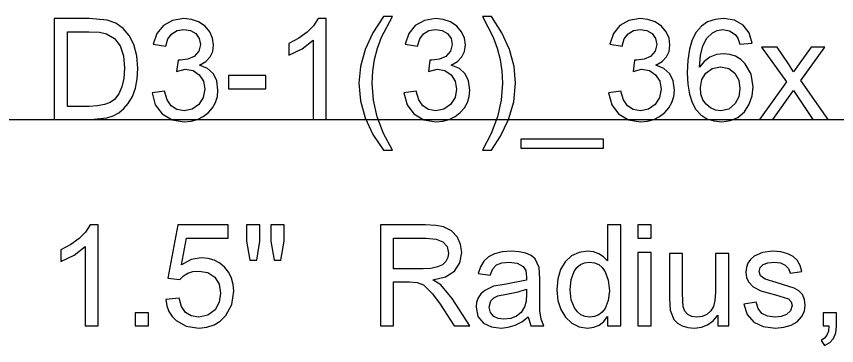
# Model space of a CAD drawing. Extents: x 1001568 to 1002149, y 1840825 to 1841423.
# Drawn here: x 1001904.683 to 1001907.331, y 1840966.739 to 1840967.802 of the extents above; entities that cross this region are included whole.
import ezdxf

# ---------------------------------------------------------------- set-up
doc = ezdxf.new("R2010")
doc.units = 0
doc.layers.add('R_No Plot', color=7, linetype='Continuous')
doc.layers.add('SIGNS', color=7, linetype='Continuous')

msp = doc.modelspace()

# ---------------------------------------------------------------- linework, layer by layer
at = {"layer": 'R_No Plot'}
msp.add_line((1001890.6501, 1840967.4691), (1001982.1327, 1840967.4691), dxfattribs=at)
at = {"layer": 'SIGNS'}
for points in [[(1001904.805, 1840967.4691), (1001904.9226, 1840967.4691), (1001904.9749, 1840967.4746), (1001904.9952, 1840967.4813), (1001905.0136, 1840967.4912), (1001905.0296, 1840967.5043), (1001905.0435, 1840967.5205), (1001905.0571, 1840967.5439), (1001905.0668, 1840967.5706), (1001905.0726, 1840967.6006), (1001905.0745, 1840967.634), (1001905.0712, 1840967.6751), (1001905.0616, 1840967.7115), (1001905.0469, 1840967.7407), (1001905.0277, 1840967.7636), (1001905.0038, 1840967.7803), (1001904.9753, 1840967.7907), (1001904.9172, 1840967.7953), (1001904.805, 1840967.7953), (1001904.805, 1840967.4691)], [(1001907.0586, 1840967.716), (1001907.0487, 1840967.7491), (1001907.029, 1840967.7743), (1001907.0009, 1840967.79), (1001906.9657, 1840967.7953), (1001906.9381, 1840967.7926), (1001906.9143, 1840967.7844), (1001906.894, 1840967.7706), (1001906.8776, 1840967.7515), (1001906.8647, 1840967.7268), (1001906.8557, 1840967.6968), (1001906.8501, 1840967.6612), (1001906.8483, 1840967.6204), (1001906.85, 1840967.5831), (1001906.8553, 1840967.551), (1001906.8641, 1840967.5237), (1001906.8764, 1840967.5015), (1001906.892, 1840967.4842), (1001906.9113, 1840967.4719), (1001906.934, 1840967.4645), (1001906.9603, 1840967.462), (1001906.9878, 1840967.4656), (1001907.0122, 1840967.4762), (1001907.0331, 1840967.4943), (1001907.0488, 1840967.5188), (1001907.0581, 1840967.5458), (1001907.0611, 1840967.5748), (1001907.0546, 1840967.6156), (1001907.0355, 1840967.6496), (1001907.021, 1840967.6636), (1001907.0047, 1840967.6738), (1001906.9864, 1840967.6798), (1001906.9663, 1840967.6818), (1001906.9425, 1840967.6791), (1001906.9217, 1840967.6708), (1001906.9036, 1840967.657), (1001906.8884, 1840967.6379), (1001906.8912, 1840967.6761), (1001906.8992, 1840967.7076), (1001906.9119, 1840967.7319), (1001906.9296, 1840967.7495), (1001906.9454, 1840967.7573), (1001906.9633, 1840967.7599), (1001906.9854, 1840967.7558), (1001907.0035, 1840967.7443), (1001907.0122, 1840967.7316), (1001907.0187, 1840967.713), (1001907.0586, 1840967.716)], [(1001904.8475, 1840967.5116), (1001904.8475, 1840967.7528), (1001904.917, 1840967.7528), (1001904.9508, 1840967.7511), (1001904.9735, 1840967.7463), (1001904.999, 1840967.7311), (1001905.0173, 1840967.7074), (1001905.0283, 1840967.6751), (1001905.0319, 1840967.6346), (1001905.0298, 1840967.6022), (1001905.0236, 1840967.5747), (1001905.0133, 1840967.5519), (1001904.999, 1840967.5338), (1001904.9851, 1840967.524), (1001904.9671, 1840967.5172), (1001904.9447, 1840967.513), (1001904.9181, 1840967.5116), (1001904.8475, 1840967.5116)], [(1001906.8909, 1840967.5721), (1001906.8953, 1840967.598), (1001906.9084, 1840967.6193), (1001906.9292, 1840967.6344), (1001906.9555, 1840967.6393), (1001906.9822, 1840967.634), (1001907.0026, 1840967.6185), (1001907.0147, 1840967.5966), (1001907.0186, 1840967.5699), (1001907.0146, 1840967.543), (1001907.0033, 1840967.5204), (1001906.9832, 1840967.503), (1001906.9571, 1840967.4975), (1001906.9399, 1840967.4999), (1001906.924, 1840967.5067), (1001906.9093, 1840967.5184), (1001906.899, 1840967.5332), (1001906.8928, 1840967.551), (1001906.8909, 1840967.5721)], [(1001905.8579, 1840966.8024), (1001905.9004, 1840966.8024), (1001905.9004, 1840966.9442), (1001905.9518, 1840966.9442), (1001905.9764, 1840966.9428), (1001905.9966, 1840966.9347), (1001906.0264, 1840966.9057), (1001906.0511, 1840966.8722), (1001906.0958, 1840966.8024), (1001906.1462, 1840966.8024), (1001906.0894, 1840966.8912), (1001906.0535, 1840966.9346), (1001906.0273, 1840966.9508), (1001906.0681, 1840966.9612), (1001906.0972, 1840966.9795), (1001906.1146, 1840967.0056), (1001906.1203, 1840967.0397), (1001906.1167, 1840967.0655), (1001906.1066, 1840967.0889), (1001906.0877, 1840967.1097), (1001906.0614, 1840967.1227), (1001906.0367, 1840967.1271), (1001906.0034, 1840967.1287), (1001905.8579, 1840967.1287), (1001905.8579, 1840966.8024)], [(1001906.5911, 1840966.8024), (1001906.6336, 1840966.8024), (1001906.6336, 1840967.1287), (1001906.5911, 1840967.1287), (1001906.5911, 1840967.0122), (1001906.5782, 1840967.0258), (1001906.5633, 1840967.0357), (1001906.546, 1840967.0416), (1001906.5267, 1840967.0436), (1001906.4991, 1840967.0397), (1001906.4746, 1840967.0282), (1001906.4539, 1840967.0094), (1001906.4394, 1840966.9851), (1001906.4306, 1840966.9549), (1001906.4279, 1840966.9192), (1001906.4312, 1840966.8846), (1001906.4403, 1840966.8549), (1001906.4552, 1840966.8304), (1001906.4754, 1840966.8116), (1001906.4998, 1840966.7993), (1001906.5268, 1840966.7954), (1001906.5468, 1840966.7977), (1001906.5641, 1840966.8046), (1001906.5789, 1840966.8162), (1001906.5911, 1840966.8324), (1001906.5911, 1840966.8024)], [(1001905.9004, 1840966.9868), (1001905.9004, 1840967.0861), (1001906.0061, 1840967.0861), (1001906.0374, 1840967.083), (1001906.0598, 1840967.0739), (1001906.0732, 1840967.0586), (1001906.0777, 1840967.0373), (1001906.0755, 1840967.0233), (1001906.0688, 1840967.0103), (1001906.0579, 1840967), (1001906.042, 1840966.9927), (1001906.0212, 1840966.9883), (1001905.9955, 1840966.9868), (1001905.9004, 1840966.9868)], [(1001906.335, 1840966.8317), (1001906.343, 1840966.8024), (1001906.385, 1840966.8024), (1001906.3765, 1840966.8238), (1001906.3726, 1840966.8506), (1001906.3724, 1840966.9013), (1001906.3724, 1840966.9546), (1001906.3704, 1840966.9914), (1001906.3578, 1840967.0185), (1001906.345, 1840967.0295), (1001906.3278, 1840967.0373), (1001906.3063, 1840967.042), (1001906.2806, 1840967.0436), (1001906.2513, 1840967.0413), (1001906.2267, 1840967.0352), (1001906.2074, 1840967.0254), (1001906.1921, 1840967.0116), (1001906.1807, 1840966.9937), (1001906.1735, 1840966.9718), (1001906.2123, 1840966.9664), (1001906.2207, 1840966.9865), (1001906.233, 1840966.9995), (1001906.2498, 1840967.006), (1001906.2734, 1840967.0081), (1001906.2998, 1840967.0046), (1001906.3186, 1840966.9946), (1001906.3269, 1840966.981), (1001906.3298, 1840966.9602), (1001906.3295, 1840966.9499), (1001906.2587, 1840966.9362), (1001906.2235, 1840966.9302), (1001906.1949, 1840966.9171), (1001906.1824, 1840966.9062), (1001906.1735, 1840966.8935), (1001906.1682, 1840966.8789), (1001906.1667, 1840966.8626), (1001906.1729, 1840966.833), (1001906.191, 1840966.8113), (1001906.2161, 1840966.7993), (1001906.2477, 1840966.7954), (1001906.2706, 1840966.7977), (1001906.2929, 1840966.8045), (1001906.3143, 1840966.8158), (1001906.335, 1840966.8317)], [(1001906.4705, 1840966.9193), (1001906.4736, 1840966.9523), (1001906.4832, 1840966.9786), (1001906.4921, 1840966.9915), (1001906.5034, 1840967.0007), (1001906.5169, 1840967.0062), (1001906.5327, 1840967.0081), (1001906.5486, 1840967.0061), (1001906.5626, 1840967.0003), (1001906.5743, 1840966.9907), (1001906.5839, 1840966.9774), (1001906.5936, 1840966.9499), (1001906.597, 1840966.916), (1001906.5935, 1840966.8846), (1001906.5834, 1840966.8587), (1001906.574, 1840966.8463), (1001906.5628, 1840966.8377), (1001906.5495, 1840966.8324), (1001906.5343, 1840966.8308), (1001906.5187, 1840966.8327), (1001906.5053, 1840966.8382), (1001906.4939, 1840966.8474), (1001906.4845, 1840966.8603), (1001906.474, 1840966.887), (1001906.4705, 1840966.9193)], [(1001906.3298, 1840966.9213), (1001906.3298, 1840966.9058), (1001906.3281, 1840966.8812), (1001906.3234, 1840966.8636), (1001906.3124, 1840966.8461), (1001906.2976, 1840966.8337), (1001906.2789, 1840966.8261), (1001906.2564, 1840966.8237), (1001906.2385, 1840966.8259), (1001906.224, 1840966.8326), (1001906.2128, 1840966.8455), (1001906.2092, 1840966.8632), (1001906.2148, 1840966.8831), (1001906.2238, 1840966.8927), (1001906.2373, 1840966.8997), (1001906.265, 1840966.9054), (1001906.3027, 1840966.9127), (1001906.3298, 1840966.9213)]]:
    msp.add_lwpolyline(points, dxfattribs=at)
for points in [[(1001905.1208, 1840967.5554), (1001905.1312, 1840967.517), (1001905.1536, 1840967.4873), (1001905.1853, 1840967.4683), (1001905.2242, 1840967.462), (1001905.2469, 1840967.4639), (1001905.2676, 1840967.4695), (1001905.2861, 1840967.4787), (1001905.3027, 1840967.4917), (1001905.3161, 1840967.5072), (1001905.3259, 1840967.5245), (1001905.3316, 1840967.5435), (1001905.3336, 1840967.5642), (1001905.3299, 1840967.5939), (1001905.3187, 1840967.6173), (1001905.3, 1840967.634), (1001905.274, 1840967.6445), (1001905.2939, 1840967.6562), (1001905.308, 1840967.6713), (1001905.3166, 1840967.6893), (1001905.3195, 1840967.7106), (1001905.3163, 1840967.7322), (1001905.3074, 1840967.7526), (1001905.292, 1840967.7708), (1001905.2711, 1840967.7847), (1001905.2481, 1840967.7928), (1001905.2235, 1840967.7953), (1001905.1871, 1840967.7896), (1001905.1579, 1840967.7731), (1001905.1366, 1840967.7469), (1001905.1248, 1840967.7127), (1001905.1649, 1840967.7057), (1001905.172, 1840967.7295), (1001905.1841, 1840967.7465), (1001905.2013, 1840967.7565), (1001905.2236, 1840967.7599), (1001905.2446, 1840967.7564), (1001905.2619, 1840967.7466), (1001905.2732, 1840967.7313), (1001905.2769, 1840967.7119), (1001905.2716, 1840967.6895), (1001905.2564, 1840967.673), (1001905.236, 1840967.6637), (1001905.211, 1840967.6606), (1001905.2045, 1840967.6606), (1001905.2001, 1840967.624), (1001905.228, 1840967.6322), (1001905.253, 1840967.6276), (1001905.2732, 1840967.6138), (1001905.2867, 1840967.593), (1001905.2911, 1840967.5673), (1001905.2861, 1840967.54), (1001905.2718, 1840967.5175), (1001905.2503, 1840967.5024), (1001905.2242, 1840967.4975), (1001905.201, 1840967.5015), (1001905.1827, 1840967.5134), (1001905.1692, 1840967.5332), (1001905.1608, 1840967.5608)], [(1001905.6833, 1840967.4691), (1001905.6833, 1840967.7953), (1001905.6573, 1840967.7953), (1001905.6422, 1840967.772), (1001905.6213, 1840967.7509), (1001905.5948, 1840967.7317), (1001905.5627, 1840967.7148), (1001905.5627, 1840967.6766), (1001905.6058, 1840967.6978), (1001905.6407, 1840967.7251), (1001905.6407, 1840967.4691)], [(1001905.8678, 1840967.3698), (1001905.8966, 1840967.3698), (1001905.8679, 1840967.4238), (1001905.8474, 1840967.4779), (1001905.8351, 1840967.5319), (1001905.8311, 1840967.5861), (1001905.833, 1840967.6249), (1001905.8387, 1840967.6628), (1001905.8481, 1840967.6997), (1001905.8615, 1840967.7356), (1001905.8966, 1840967.8024), (1001905.8678, 1840967.8024), (1001905.833, 1840967.7489), (1001905.8082, 1840967.6951), (1001905.7934, 1840967.6409), (1001905.7885, 1840967.5863), (1001905.7935, 1840967.5292), (1001905.8083, 1840967.4742), (1001905.833, 1840967.4211)], [(1001905.9336, 1840967.5554), (1001905.9439, 1840967.517), (1001905.9663, 1840967.4873), (1001905.998, 1840967.4683), (1001906.0369, 1840967.462), (1001906.0596, 1840967.4639), (1001906.0803, 1840967.4695), (1001906.0988, 1840967.4787), (1001906.1154, 1840967.4917), (1001906.1289, 1840967.5072), (1001906.1386, 1840967.5245), (1001906.1444, 1840967.5435), (1001906.1464, 1840967.5642), (1001906.1426, 1840967.5939), (1001906.1314, 1840967.6173), (1001906.1128, 1840967.634), (1001906.0868, 1840967.6445), (1001906.1066, 1840967.6562), (1001906.1208, 1840967.6713), (1001906.1293, 1840967.6893), (1001906.1322, 1840967.7106), (1001906.1291, 1840967.7322), (1001906.1201, 1840967.7526), (1001906.1047, 1840967.7708), (1001906.0839, 1840967.7847), (1001906.0608, 1840967.7928), (1001906.0362, 1840967.7953), (1001905.9999, 1840967.7896), (1001905.9706, 1840967.7731), (1001905.9493, 1840967.7469), (1001905.9376, 1840967.7127), (1001905.9776, 1840967.7057), (1001905.9847, 1840967.7295), (1001905.9969, 1840967.7465), (1001906.0141, 1840967.7565), (1001906.0363, 1840967.7599), (1001906.0574, 1840967.7564), (1001906.0747, 1840967.7466), (1001906.086, 1840967.7313), (1001906.0896, 1840967.7119), (1001906.0843, 1840967.6895), (1001906.0691, 1840967.673), (1001906.0487, 1840967.6637), (1001906.0237, 1840967.6606), (1001906.0173, 1840967.6606), (1001906.0129, 1840967.624), (1001906.0408, 1840967.6322), (1001906.0657, 1840967.6276), (1001906.086, 1840967.6138), (1001906.0994, 1840967.593), (1001906.1038, 1840967.5673), (1001906.0988, 1840967.54), (1001906.0846, 1840967.5175), (1001906.063, 1840967.5024), (1001906.037, 1840967.4975), (1001906.0137, 1840967.5015), (1001905.9954, 1840967.5134), (1001905.9819, 1840967.5332), (1001905.9735, 1840967.5608)], [(1001906.2162, 1840967.3698), (1001906.2458, 1840967.4153), (1001906.2714, 1840967.4689), (1001906.2884, 1840967.5267), (1001906.2942, 1840967.5863), (1001906.2892, 1840967.6409), (1001906.2746, 1840967.6951), (1001906.2502, 1840967.7489), (1001906.2162, 1840967.8024), (1001906.1878, 1840967.8024), (1001906.2222, 1840967.7349), (1001906.235, 1840967.6996), (1001906.2442, 1840967.663), (1001906.2498, 1840967.6251), (1001906.2516, 1840967.5861), (1001906.2475, 1840967.5319), (1001906.2356, 1840967.4779), (1001906.2156, 1840967.4238), (1001906.1878, 1840967.3698)], [(1001906.5942, 1840967.5554), (1001906.6045, 1840967.517), (1001906.6269, 1840967.4873), (1001906.6586, 1840967.4683), (1001906.6975, 1840967.462), (1001906.7202, 1840967.4639), (1001906.7409, 1840967.4695), (1001906.7594, 1840967.4787), (1001906.776, 1840967.4917), (1001906.7894, 1840967.5072), (1001906.7992, 1840967.5245), (1001906.8049, 1840967.5435), (1001906.8069, 1840967.5642), (1001906.8032, 1840967.5939), (1001906.792, 1840967.6173), (1001906.7734, 1840967.634), (1001906.7473, 1840967.6445), (1001906.7672, 1840967.6562), (1001906.7813, 1840967.6713), (1001906.7899, 1840967.6893), (1001906.7928, 1840967.7106), (1001906.7896, 1840967.7322), (1001906.7807, 1840967.7526), (1001906.7653, 1840967.7708), (1001906.7444, 1840967.7847), (1001906.7214, 1840967.7928), (1001906.6968, 1840967.7953), (1001906.6604, 1840967.7896), (1001906.6312, 1840967.7731), (1001906.6099, 1840967.7469), (1001906.5981, 1840967.7127), (1001906.6382, 1840967.7057), (1001906.6453, 1840967.7295), (1001906.6574, 1840967.7465), (1001906.6746, 1840967.7565), (1001906.6969, 1840967.7599), (1001906.7179, 1840967.7564), (1001906.7352, 1840967.7466), (1001906.7465, 1840967.7313), (1001906.7502, 1840967.7119), (1001906.7449, 1840967.6895), (1001906.7297, 1840967.673), (1001906.7093, 1840967.6637), (1001906.6843, 1840967.6606), (1001906.6779, 1840967.6606), (1001906.6734, 1840967.624), (1001906.7013, 1840967.6322), (1001906.7263, 1840967.6276), (1001906.7465, 1840967.6138), (1001906.76, 1840967.593), (1001906.7644, 1840967.5673), (1001906.7594, 1840967.54), (1001906.7451, 1840967.5175), (1001906.7236, 1840967.5024), (1001906.6976, 1840967.4975), (1001906.6743, 1840967.5015), (1001906.656, 1840967.5134), (1001906.6425, 1840967.5332), (1001906.6341, 1840967.5608)], [(1001907.0813, 1840967.4691), (1001907.1248, 1840967.4691), (1001907.192, 1840967.5629), (1001907.2537, 1840967.4691), (1001907.3031, 1840967.4691), (1001907.2149, 1840967.5948), (1001907.2926, 1840967.7031), (1001907.2489, 1840967.7031), (1001907.2103, 1840967.649), (1001907.1919, 1840967.6232), (1001907.1753, 1840967.649), (1001907.1385, 1840967.7031), (1001907.0878, 1840967.7031), (1001907.1688, 1840967.5911)], [(1001905.368, 1840967.5684), (1001905.4885, 1840967.5684), (1001905.4885, 1840967.6109), (1001905.368, 1840967.6109)], [(1001906.3116, 1840967.3769), (1001906.5778, 1840967.3769), (1001906.5778, 1840967.4053), (1001906.3116, 1840967.4053)], [(1001904.9468, 1840966.8024), (1001904.9468, 1840967.1287), (1001904.9209, 1840967.1287), (1001904.9057, 1840967.1054), (1001904.8849, 1840967.0842), (1001904.8584, 1840967.0651), (1001904.8263, 1840967.0481), (1001904.8263, 1840967.01), (1001904.8693, 1840967.0312), (1001904.9043, 1840967.0584), (1001904.9043, 1840966.8024)], [(1001905.1649, 1840966.8881), (1001905.1685, 1840966.8673), (1001905.1754, 1840966.8491), (1001905.1854, 1840966.8331), (1001905.1986, 1840966.8196), (1001905.231, 1840966.8013), (1001905.2714, 1840966.7954), (1001905.2974, 1840966.7979), (1001905.3207, 1840966.8055), (1001905.341, 1840966.8181), (1001905.3585, 1840966.8359), (1001905.3781, 1840966.872), (1001905.3847, 1840966.9141), (1001905.3829, 1840966.9361), (1001905.3774, 1840966.9563), (1001905.3683, 1840966.9745), (1001905.3557, 1840966.9909), (1001905.3396, 1840967.0047), (1001905.3217, 1840967.0145), (1001905.3016, 1840967.0203), (1001905.2797, 1840967.0223), (1001905.247, 1840967.0164), (1001905.2159, 1840966.9992), (1001905.2318, 1840967.0861), (1001905.3665, 1840967.0861), (1001905.3665, 1840967.1287), (1001905.2038, 1840967.1287), (1001905.1721, 1840966.9571), (1001905.2104, 1840966.9521), (1001905.2222, 1840966.9642), (1001905.2364, 1840966.9729), (1001905.2525, 1840966.9779), (1001905.2712, 1840966.9797), (1001905.3009, 1840966.9746), (1001905.3234, 1840966.9598), (1001905.3374, 1840966.937), (1001905.3422, 1840966.908), (1001905.3376, 1840966.8787), (1001905.324, 1840966.8545), (1001905.3012, 1840966.8367), (1001905.2718, 1840966.8308), (1001905.2473, 1840966.8345), (1001905.2285, 1840966.846), (1001905.2153, 1840966.865), (1001905.2078, 1840966.8918)], [(1001905.4366, 1840967.0152), (1001905.4594, 1840967.0152), (1001905.4687, 1840967.0761), (1001905.4687, 1840967.1287), (1001905.4261, 1840967.1287), (1001905.4261, 1840967.0761)], [(1001905.5144, 1840967.0152), (1001905.5367, 1840967.0152), (1001905.5467, 1840967.0761), (1001905.5467, 1840967.1287), (1001905.5042, 1840967.1287), (1001905.5042, 1840967.0761)], [(1001906.6892, 1840967.0861), (1001906.7318, 1840967.0861), (1001906.7318, 1840967.1287), (1001906.6892, 1840967.1287)], [(1001906.6892, 1840966.8024), (1001906.7318, 1840966.8024), (1001906.7318, 1840967.0395), (1001906.6892, 1840967.0395)], [(1001907.0308, 1840966.873), (1001907.0423, 1840966.8388), (1001907.0631, 1840966.8145), (1001907.0933, 1840966.8), (1001907.1329, 1840966.7954), (1001907.1606, 1840966.7977), (1001907.1839, 1840966.8045), (1001907.2028, 1840966.816), (1001907.2174, 1840966.832), (1001907.2265, 1840966.8504), (1001907.2293, 1840966.8697), (1001907.2269, 1840966.888), (1001907.2203, 1840966.9033), (1001907.2092, 1840966.9154), (1001907.1938, 1840966.9246), (1001907.1354, 1840966.943), (1001907.1003, 1840966.9532), (1001907.0852, 1840966.9638), (1001907.0804, 1840966.9779), (1001907.0836, 1840966.991), (1001907.0931, 1840967.0006), (1001907.1086, 1840967.0062), (1001907.1303, 1840967.0081), (1001907.15, 1840967.0058), (1001907.1651, 1840966.9991), (1001907.1753, 1840966.9882), (1001907.1806, 1840966.973), (1001907.2187, 1840966.9782), (1001907.2131, 1840966.998), (1001907.2037, 1840967.0142), (1001907.1905, 1840967.0267), (1001907.1737, 1840967.0357), (1001907.1507, 1840967.0417), (1001907.125, 1840967.0436), (1001907.0909, 1840967.0393), (1001907.0648, 1840967.0272), (1001907.0529, 1840967.0166), (1001907.0445, 1840967.0046), (1001907.0395, 1840966.9909), (1001907.0378, 1840966.9759), (1001907.04, 1840966.9591), (1001907.0466, 1840966.9442), (1001907.0618, 1840966.9284), (1001907.0859, 1840966.9161), (1001907.1338, 1840966.9029), (1001907.1749, 1840966.8894), (1001907.1838, 1840966.8802), (1001907.1868, 1840966.8681), (1001907.1821, 1840966.8509), (1001907.1684, 1840966.8388), (1001907.1519, 1840966.8328), (1001907.1322, 1840966.8308), (1001907.1077, 1840966.8338), (1001907.0894, 1840966.8429), (1001907.077, 1840966.8581), (1001907.0707, 1840966.8794)], [(1001906.9468, 1840966.8024), (1001906.9823, 1840966.8024), (1001906.9823, 1840967.0365), (1001906.9397, 1840967.0365), (1001906.9397, 1840966.9108), (1001906.938, 1840966.8842), (1001906.9333, 1840966.8648), (1001906.9247, 1840966.8505), (1001906.912, 1840966.8397), (1001906.8964, 1840966.8329), (1001906.8798, 1840966.8308), (1001906.8634, 1840966.833), (1001906.8505, 1840966.8393), (1001906.8412, 1840966.8497), (1001906.8357, 1840966.8644), (1001906.8333, 1840966.9064), (1001906.8333, 1840967.0365), (1001906.7908, 1840967.0365), (1001906.7908, 1840966.8904), (1001906.7932, 1840966.8531), (1001906.8055, 1840966.8232), (1001906.8173, 1840966.8109), (1001906.8323, 1840966.8024), (1001906.8504, 1840966.797), (1001906.8717, 1840966.7954), (1001906.8942, 1840966.7979), (1001906.9142, 1840966.8057), (1001906.9317, 1840966.8188), (1001906.9468, 1840966.8372)], [(1001905.0662, 1840966.8024), (1001905.1088, 1840966.8024), (1001905.1088, 1840966.845), (1001905.0662, 1840966.845)], [(1001907.2876, 1840966.8024), (1001907.306, 1840966.8024), (1001907.304, 1840966.7857), (1001907.2991, 1840966.7723), (1001907.2912, 1840966.7622), (1001907.2806, 1840966.7556), (1001907.292, 1840966.7386), (1001907.3086, 1840966.7485), (1001907.3206, 1840966.7621), (1001907.3278, 1840966.7795), (1001907.3302, 1840966.8009), (1001907.3302, 1840966.845), (1001907.2876, 1840966.845)]]:
    msp.add_lwpolyline(points, close=True, dxfattribs=at)

doc.saveas('drawing.dxf')
